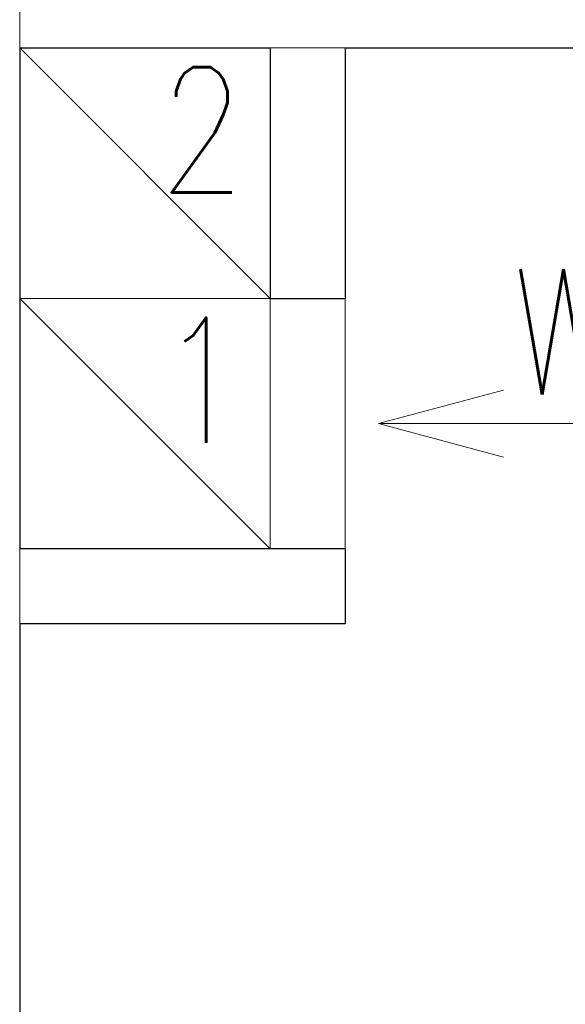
# Model space of a CAD drawing. Header units: millimetres. Extents: x 28291 to 177760, y -399809 to -170937.
# Tile 451 of 656: x 60825 to 60868, y -195503 to -195425. Entities that reach past the tile are written whole.
import ezdxf

# ---------------------------------------------------------------- set-up
doc = ezdxf.new("R2010")
doc.units = ezdxf.units.MM
doc.layers.get('0').update_dxf_attribs({"lineweight": 0})
for name, color, linetype, lineweight in [('!! 0_ Istn-sciany', 3, 'Continuous', 30), ('!! 0_ Istn-widok', 1, 'Continuous', 15), ('!! 0_Istn-went', 5, 'Continuous', 13), ('!! wymiary osi', 250, 'Continuous', 9)]:
    doc.layers.add(name, color=color, linetype=linetype, lineweight=lineweight)
doc.styles.add('ARCHETYP', font='romans.shx', dxfattribs={"height": 15})
doc.styles.add('TXT', font='simplex.shx')
doc.dimstyles.new('DIM50', dxfattribs={"dimscale": 5, "dimtxt": 2.5, "dimasz": 1.5, "dimexe": 0, "dimexo": 0, "dimgap": 0.5, "dimtad": 1, "dimdec": 4, "dimrnd": 0.5, "dimdsep": 46, "dimtxsty": 'TXT', "dimblk1": 'TICK1', "dimblk2": 'TICK1', "dimsah": 1, "dimcen": 0, "dimse1": 1, "dimse2": 1, "dimclrd": 1, "dimclre": 7, "dimclrt": 9, "dimadec": 0, "dimazin": 0, "dimtfac": 1, "dimtdec": 4, "dimtmove": 2, "dimatfit": 3, "dimldrblk": 'TICK1', "dimfxl": 1, "dimtolj": 1, "dimarcsym": 0})

# ---------------------------------------------------------------- blocks, each defined once
blk = doc.blocks.new('TICK1')
at = {"color": 0}
for p, q in [((0, -1.4), (0, 1.4)), ((0, 0), (-1, 0))]:
    blk.add_line(p, q, dxfattribs=at)
at = {"color": 2}
blk.add_line((-1, -1), (1, 1), dxfattribs=at)
blk = doc.blocks.new('*D2729')
at = {"layer": '!! wymiary osi', "color": 1, "lineweight": -2, "transparency": 16777216}
blk.add_line((60901.047, -195422.628), (60901.047, -195581.628), dxfattribs=at)
at = {"layer": 'DEFPOINTS', "color": 0, "transparency": 16777216}
for p in [(60824.567, -195415.128), (60824.567, -195589.128), (60901.047, -195589.128)]:
    blk.add_point(p, dxfattribs=at)
at = {"layer": '!! wymiary osi', "color": 1, "lineweight": -2, "transparency": 16777216, "xscale": 7.5, "yscale": 7.5, "zscale": 7.5}
for p, rotation in [((60901.047, -195415.128), 90), ((60901.047, -195589.128), 270)]:
    blk.add_blockref('TICK1', p, dxfattribs=dict(at, rotation=rotation))
at = {"layer": '!! wymiary osi', "color": 9, "transparency": 16777216, "insert": (60892.297, -195569.266), "char_height": 12.5, "attachment_point": 5, "rotation": 90, "style": 'TXT'}
blk.add_mtext('\\A1;174', dxfattribs=at)

msp = doc.modelspace()

# ---------------------------------------------------------------- linework, layer by layer
at = {"layer": '!! 0_ Istn-sciany'}
for points in [[(60824.56735, -195427.12813), (60844.56735, -195427.12813)], [(60824.56735, -195427.12813), (60824.56735, -195467.12813)], [(60844.56735, -195427.12813), (60844.56735, -195447.12813)], [(60850.56735, -195427.12813), (60964.56735, -195427.12813)], [(60850.56735, -195427.12813), (60850.56735, -195447.12813)], [(60844.56735, -195447.12813), (60850.56735, -195447.12813)], [(60850.56735, -195467.12813), (60824.56735, -195467.12813)], [(60850.56735, -195467.12813), (60850.56735, -195473.12813)], [(60824.56735, -195473.12813), (60824.56735, -195589.12813)], [(60850.56735, -195473.12813), (60824.56735, -195473.12813)]]:
    msp.add_lwpolyline(points, dxfattribs=at)
at = {"layer": '!! 0_ Istn-widok'}
for points in [[(60824.56735, -195415.12813), (60824.56735, -195427.12813)], [(60844.56735, -195427.12813), (60850.56735, -195427.12813)], [(60824.56735, -195467.12813), (60824.56735, -195473.12813)]]:
    msp.add_lwpolyline(points, dxfattribs=at)
at = {"layer": '!! 0_Istn-went'}
for points in [[(60824.56735, -195447.12813), (60844.56735, -195447.12813), (60844.56735, -195427.12813), (60824.56735, -195427.12813)], [(60824.56735, -195467.12813), (60844.56735, -195467.12813), (60844.56735, -195447.12813), (60824.56735, -195447.12813)]]:
    msp.add_lwpolyline(points, close=True, dxfattribs=at)
for points in [[(60824.56735, -195427.12813), (60844.56735, -195447.12813)], [(60824.56735, -195447.12813), (60844.56735, -195467.12813)], [(60850.56735, -195447.12813), (60850.56735, -195467.12813)], [(60853.22762, -195457.12813), (60863.22762, -195454.44864)], [(60893.27415, -195457.12813), (60853.22762, -195457.12813)], [(60853.22762, -195457.12813), (60863.22762, -195459.80762)]]:
    msp.add_lwpolyline(points, dxfattribs=at)

# ---------------------------------------------------------------- texts
at = {"layer": '!! 0_Istn-went', "style": 'ARCHETYP', "width": 0.8}
for s, rotation, p in [('2', 0, (60835.68792, -195438.6678)), ('Went', 360, (60863.89738, -195454.7979)), ('1', 0, (60835.68792, -195458.6678))]:
    msp.add_text(s, height=10, rotation=rotation, dxfattribs=at).set_placement(p)

# ---------------------------------------------------------------- dimensions: what is measured, and where the dimension line sits
at = {"layer": '!! wymiary osi'}
dim = msp.add_linear_dim(base=(60901.04731, -195589.12813), p1=(60824.56735, -195415.12813), p2=(60824.56735, -195589.12813), angle=90, dimstyle='DIM50', dxfattribs=at)
dim.commit()
dim.dimension.update_dxf_attribs({"geometry": '*D2729', "text_midpoint": (60892.29731, -195569.26629), "dimtype": 160})

doc.saveas('drawing.dxf')
